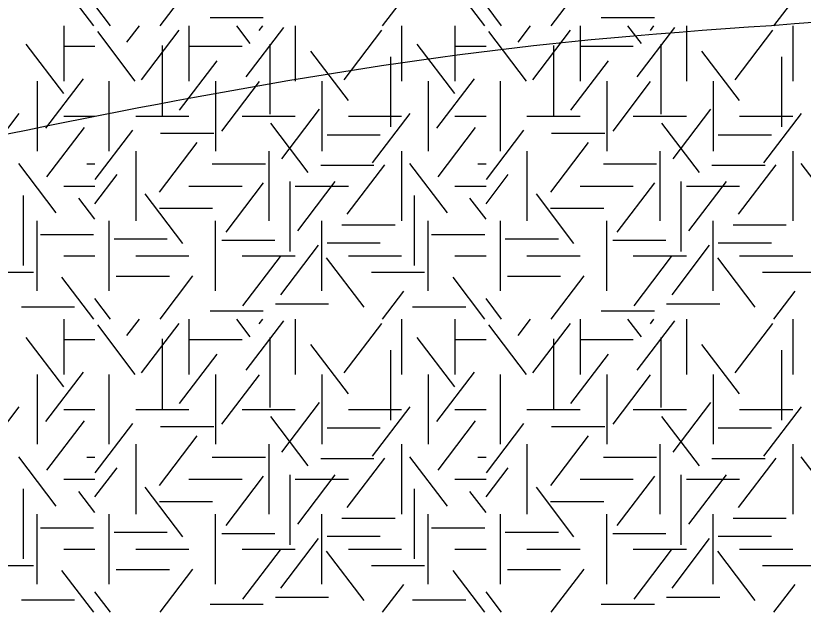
# Model space of a CAD drawing. Extents: x 419101 to 420177, y 4451541 to 4452254.
# Drawn here: x 419891.66 to 419911.55, y 4451603.44 to 4451618.41 of the extents above; entities that cross this region are included whole.
import ezdxf

# ---------------------------------------------------------------- set-up
doc = ezdxf.new("R2010")
doc.units = 0
doc.layers.add('3_HALİHAZIR', color=7, linetype='Continuous')
doc.layers.add('Level 41', color=7, linetype='Continuous')

msp = doc.modelspace()

# ---------------------------------------------------------------- linework, layer by layer
at = {"layer": '3_HALİHAZIR'}
for points in [[(419846.731, 4451613.4), (419846.734, 4451613.401), (419851.514, 4451616.401), (419885.634, 4451630.941), (419888.984, 4451632.301), (419889.844, 4451632.681), (419890.744, 4451632.961), (419895.264, 4451633.531), (419919.823, 4451636.751), (419931.005, 4451651.381), (419931.911, 4451652.564)], [(419839.353, 4451591.962), (419839.364, 4451591.971), (419844.374, 4451596.271), (419851.394, 4451601.551), (419855.474, 4451603.971), (419875.934, 4451611.761), (419891.494, 4451615.431), (419906.684, 4451617.851), (419924.462, 4451620.917), (419940.295, 4451639.301), (419940.435, 4451639.501), (419940.605, 4451639.681)], [(419830.585, 4451569.182), (419835.774, 4451573.831), (419840.974, 4451578.331), (419857.814, 4451590.841), (419892.084, 4451597.601), (419927.345, 4451605.321), (419938.763, 4451608.51), (419942.048, 4451608.213)]]:
    msp.add_spline(points, degree=3, dxfattribs=at)
at = {"layer": 'Level 41'}
for p, q in [((419893.627, 4451618.155), (419892.825, 4451619.211)), ((419895.303, 4451618.155), (419896.132, 4451619.246)), ((419903.506, 4451618.155), (419902.704, 4451619.211)), ((419905.182, 4451618.155), (419906.011, 4451619.246)), ((419900.923, 4451618.155), (419901.46, 4451618.861)), ((419910.802, 4451618.155), (419911.339, 4451618.861)), ((419894.05, 4451618.155), (419893.656, 4451618.673)), ((419903.929, 4451618.155), (419903.535, 4451618.673)), ((419896.565, 4451618.361), (419897.908, 4451618.361)), ((419906.444, 4451618.361), (419907.787, 4451618.361)), ((419892.868, 4451618.155), (419892.868, 4451616.757)), ((419892.868, 4451618.155), (419892.868, 4451616.757)), ((419894.466, 4451617.738), (419894.783, 4451618.155)), ((419894.837, 4451616.792), (419895.786, 4451618.042)), ((419896.032, 4451618.155), (419896.032, 4451616.757)), ((419897.581, 4451617.703), (419897.237, 4451618.155)), ((419897.474, 4451616.861), (419898.424, 4451618.111)), ((419897.807, 4451618.035), (419897.898, 4451618.155)), ((419898.718, 4451618.155), (419898.718, 4451616.757)), ((419899.951, 4451616.792), (419900.9, 4451618.042)), ((419901.404, 4451618.155), (419901.404, 4451616.757)), ((419902.747, 4451618.155), (419902.747, 4451616.757)), ((419902.747, 4451618.155), (419902.747, 4451616.757)), ((419904.345, 4451617.738), (419904.662, 4451618.155)), ((419904.716, 4451616.792), (419905.665, 4451618.042)), ((419905.911, 4451618.155), (419905.911, 4451616.757)), ((419907.46, 4451617.703), (419907.116, 4451618.155)), ((419907.353, 4451616.861), (419908.303, 4451618.111)), ((419907.686, 4451618.035), (419907.777, 4451618.155)), ((419908.597, 4451618.155), (419908.597, 4451616.757)), ((419909.83, 4451616.792), (419910.779, 4451618.042)), ((419911.283, 4451618.155), (419911.283, 4451616.757)), ((419894.677, 4451616.757), (419893.728, 4451618.007)), ((419904.556, 4451616.757), (419903.607, 4451618.007)), ((419892.869, 4451616.441), (419891.92, 4451617.69)), ((419892.868, 4451617.641), (419893.656, 4451617.641)), ((419895.357, 4451617.653), (419895.357, 4451615.886)), ((419896.032, 4451617.641), (419897.375, 4451617.641)), ((419898.074, 4451617.688), (419898.074, 4451615.921)), ((419902.748, 4451616.441), (419901.799, 4451617.69)), ((419902.747, 4451617.641), (419903.535, 4451617.641)), ((419905.236, 4451617.653), (419905.236, 4451615.886)), ((419905.911, 4451617.641), (419907.254, 4451617.641)), ((419907.953, 4451617.688), (419907.953, 4451615.921)), ((419900.058, 4451616.266), (419899.109, 4451617.515)), ((419909.937, 4451616.266), (419908.988, 4451617.515)), ((419895.797, 4451616.02), (419896.746, 4451617.27)), ((419901.122, 4451617.367), (419901.122, 4451615.6)), ((419905.676, 4451616.02), (419906.625, 4451617.27)), ((419911.001, 4451617.367), (419911.001, 4451615.6)), ((419892.197, 4451616.757), (419892.197, 4451614.99)), ((419892.197, 4451616.757), (419892.197, 4451614.99)), ((419892.417, 4451615.564), (419893.366, 4451616.814)), ((419894.018, 4451614.99), (419894.018, 4451616.757)), ((419896.704, 4451616.757), (419896.704, 4451614.99)), ((419896.863, 4451615.495), (419897.812, 4451616.745)), ((419899.39, 4451616.757), (419899.39, 4451614.99)), ((419902.076, 4451616.757), (419902.076, 4451614.99)), ((419902.076, 4451616.757), (419902.076, 4451614.99)), ((419902.296, 4451615.564), (419903.245, 4451616.814)), ((419903.897, 4451614.99), (419903.897, 4451616.757)), ((419906.583, 4451616.757), (419906.583, 4451614.99)), ((419906.742, 4451615.495), (419907.691, 4451616.745)), ((419909.269, 4451616.757), (419909.269, 4451614.99)), ((419898.38, 4451614.794), (419899.331, 4451616.043)), ((419908.259, 4451614.794), (419909.21, 4451616.043)), ((419890.792, 4451614.689), (419891.741, 4451615.939)), ((419892.868, 4451615.873), (419893.656, 4451615.873)), ((419894.689, 4451615.873), (419896.032, 4451615.873)), ((419897.375, 4451615.873), (419898.718, 4451615.873)), ((419900.061, 4451615.873), (419901.404, 4451615.873)), ((419900.671, 4451614.689), (419901.62, 4451615.939)), ((419902.747, 4451615.873), (419903.535, 4451615.873)), ((419904.568, 4451615.873), (419905.911, 4451615.873)), ((419907.254, 4451615.873), (419908.597, 4451615.873)), ((419909.94, 4451615.873), (419911.283, 4451615.873)), ((419910.55, 4451614.689), (419911.499, 4451615.939)), ((419899.046, 4451614.444), (419898.096, 4451615.693)), ((419908.925, 4451614.444), (419907.975, 4451615.693)), ((419892.443, 4451614.338), (419893.393, 4451615.587)), ((419893.666, 4451614.269), (419894.615, 4451615.518)), ((419895.313, 4451615.439), (419896.656, 4451615.439)), ((419902.322, 4451614.338), (419903.272, 4451615.587)), ((419903.545, 4451614.269), (419904.494, 4451615.518)), ((419905.192, 4451615.439), (419906.535, 4451615.439)), ((419899.521, 4451615.403), (419900.864, 4451615.403)), ((419909.4, 4451615.403), (419910.743, 4451615.403)), ((419895.291, 4451613.952), (419896.24, 4451615.202)), ((419905.17, 4451613.952), (419906.119, 4451615.202)), ((419894.689, 4451614.99), (419894.689, 4451613.223)), ((419898.047, 4451614.99), (419898.047, 4451613.223)), ((419901.404, 4451614.99), (419901.404, 4451613.223)), ((419904.568, 4451614.99), (419904.568, 4451613.223)), ((419907.926, 4451614.99), (419907.926, 4451613.223)), ((419911.283, 4451614.99), (419911.283, 4451613.223)), ((419892.682, 4451613.426), (419891.733, 4451614.675)), ((419893.452, 4451614.666), (419893.656, 4451614.666)), ((419896.619, 4451614.666), (419897.962, 4451614.666)), ((419899.361, 4451614.633), (419900.704, 4451614.633)), ((419900.031, 4451613.392), (419900.981, 4451614.642)), ((419902.561, 4451613.426), (419901.612, 4451614.675)), ((419903.331, 4451614.666), (419903.535, 4451614.666)), ((419906.498, 4451614.666), (419907.841, 4451614.666)), ((419909.24, 4451614.633), (419910.583, 4451614.633)), ((419909.91, 4451613.392), (419910.86, 4451614.642)), ((419912.44, 4451613.426), (419911.491, 4451614.675)), ((419893.656, 4451613.66), (419894.215, 4451614.396)), ((419903.535, 4451613.66), (419904.094, 4451614.396)), ((419892.868, 4451614.106), (419893.656, 4451614.106)), ((419896.032, 4451614.106), (419897.375, 4451614.106)), ((419896.968, 4451612.936), (419897.918, 4451614.186)), ((419898.579, 4451614.218), (419898.579, 4451612.45)), ((419898.718, 4451614.106), (419900.061, 4451614.106)), ((419898.779, 4451612.972), (419899.728, 4451614.221)), ((419902.747, 4451614.106), (419903.535, 4451614.106)), ((419905.911, 4451614.106), (419907.254, 4451614.106)), ((419906.847, 4451612.936), (419907.797, 4451614.186)), ((419908.458, 4451614.218), (419908.458, 4451612.45)), ((419908.597, 4451614.106), (419909.94, 4451614.106)), ((419908.658, 4451612.972), (419909.607, 4451614.221)), ((419891.843, 4451613.868), (419891.843, 4451612.1)), ((419895.876, 4451612.655), (419894.927, 4451613.905)), ((419901.722, 4451613.868), (419901.722, 4451612.1)), ((419905.755, 4451612.655), (419904.806, 4451613.905)), ((419893.656, 4451613.266), (419893.25, 4451613.8)), ((419903.535, 4451613.266), (419903.129, 4451613.8)), ((419895.286, 4451613.546), (419896.629, 4451613.546)), ((419905.165, 4451613.546), (419906.508, 4451613.546)), ((419892.197, 4451611.455), (419892.197, 4451613.223)), ((419894.018, 4451611.455), (419894.018, 4451613.223)), ((419896.704, 4451611.455), (419896.704, 4451613.223)), ((419899.39, 4451611.455), (419899.39, 4451613.223)), ((419899.895, 4451613.125), (419901.238, 4451613.125)), ((419902.076, 4451611.455), (419902.076, 4451613.223)), ((419903.897, 4451611.455), (419903.897, 4451613.223)), ((419906.583, 4451611.455), (419906.583, 4451613.223)), ((419909.269, 4451611.455), (419909.269, 4451613.223)), ((419909.774, 4451613.125), (419911.117, 4451613.125)), ((419892.279, 4451612.88), (419893.622, 4451612.88)), ((419902.158, 4451612.88), (419903.501, 4451612.88)), ((419894.141, 4451612.774), (419895.484, 4451612.774)), ((419896.858, 4451612.74), (419898.201, 4451612.74)), ((419899.521, 4451612.669), (419900.864, 4451612.669)), ((419904.02, 4451612.774), (419905.363, 4451612.774)), ((419906.737, 4451612.74), (419908.08, 4451612.74)), ((419909.4, 4451612.669), (419910.743, 4451612.669)), ((419898.354, 4451611.358), (419899.303, 4451612.608)), ((419908.233, 4451611.358), (419909.182, 4451612.608)), ((419892.868, 4451612.339), (419893.656, 4451612.339)), ((419894.689, 4451612.339), (419896.032, 4451612.339)), ((419897.375, 4451612.339), (419898.718, 4451612.339)), ((419897.394, 4451611.079), (419898.343, 4451612.328)), ((419900.457, 4451611.044), (419899.507, 4451612.293)), ((419900.061, 4451612.339), (419901.404, 4451612.339)), ((419902.747, 4451612.339), (419903.535, 4451612.339)), ((419904.568, 4451612.339), (419905.911, 4451612.339)), ((419907.254, 4451612.339), (419908.597, 4451612.339)), ((419907.273, 4451611.079), (419908.222, 4451612.328)), ((419910.336, 4451611.044), (419909.386, 4451612.293)), ((419909.94, 4451612.339), (419911.283, 4451612.339)), ((419890.761, 4451611.932), (419892.104, 4451611.932)), ((419900.64, 4451611.932), (419901.983, 4451611.932)), ((419910.519, 4451611.932), (419911.862, 4451611.932)), ((419893.627, 4451610.746), (419892.825, 4451611.802)), ((419894.195, 4451611.828), (419895.537, 4451611.828)), ((419895.303, 4451610.746), (419896.132, 4451611.837)), ((419903.506, 4451610.746), (419902.704, 4451611.802)), ((419904.074, 4451611.828), (419905.416, 4451611.828)), ((419905.182, 4451610.746), (419906.011, 4451611.837)), ((419900.923, 4451610.746), (419901.46, 4451611.452)), ((419910.802, 4451610.746), (419911.339, 4451611.452)), ((419894.05, 4451610.746), (419893.656, 4451611.264)), ((419903.929, 4451610.746), (419903.535, 4451611.264)), ((419891.8, 4451611.058), (419893.143, 4451611.058)), ((419898.217, 4451611.127), (419899.56, 4451611.127)), ((419901.679, 4451611.058), (419903.022, 4451611.058)), ((419908.096, 4451611.127), (419909.439, 4451611.127)), ((419896.565, 4451610.952), (419897.908, 4451610.952)), ((419906.444, 4451610.952), (419907.787, 4451610.952)), ((419892.868, 4451610.746), (419892.868, 4451609.348)), ((419892.868, 4451610.746), (419892.868, 4451609.348)), ((419894.466, 4451610.329), (419894.783, 4451610.746)), ((419896.032, 4451610.746), (419896.032, 4451609.348)), ((419897.581, 4451610.294), (419897.237, 4451610.746)), ((419897.474, 4451609.452), (419898.424, 4451610.702)), ((419897.807, 4451610.626), (419897.898, 4451610.746)), ((419898.718, 4451610.746), (419898.718, 4451609.348)), ((419901.404, 4451610.746), (419901.404, 4451609.348)), ((419902.747, 4451610.746), (419902.747, 4451609.348)), ((419902.747, 4451610.746), (419902.747, 4451609.348)), ((419904.345, 4451610.329), (419904.662, 4451610.746)), ((419905.911, 4451610.746), (419905.911, 4451609.348)), ((419907.46, 4451610.294), (419907.116, 4451610.746)), ((419907.353, 4451609.452), (419908.303, 4451610.702)), ((419907.686, 4451610.626), (419907.777, 4451610.746)), ((419908.597, 4451610.746), (419908.597, 4451609.348)), ((419911.283, 4451610.746), (419911.283, 4451609.348)), ((419894.677, 4451609.348), (419893.728, 4451610.598)), ((419894.837, 4451609.383), (419895.786, 4451610.633)), ((419899.951, 4451609.383), (419900.9, 4451610.633)), ((419904.556, 4451609.348), (419903.607, 4451610.598)), ((419904.716, 4451609.383), (419905.665, 4451610.633)), ((419909.83, 4451609.383), (419910.779, 4451610.633)), ((419892.869, 4451609.032), (419891.92, 4451610.281)), ((419898.074, 4451610.279), (419898.074, 4451608.512)), ((419902.748, 4451609.032), (419901.799, 4451610.281)), ((419907.953, 4451610.279), (419907.953, 4451608.512)), ((419892.868, 4451610.232), (419893.656, 4451610.232)), ((419895.357, 4451610.244), (419895.357, 4451608.477)), ((419896.032, 4451610.232), (419897.375, 4451610.232)), ((419900.058, 4451608.857), (419899.109, 4451610.106)), ((419902.747, 4451610.232), (419903.535, 4451610.232)), ((419905.236, 4451610.244), (419905.236, 4451608.477)), ((419905.911, 4451610.232), (419907.254, 4451610.232)), ((419909.937, 4451608.857), (419908.988, 4451610.106)), ((419895.797, 4451608.611), (419896.746, 4451609.861)), ((419901.122, 4451609.958), (419901.122, 4451608.191)), ((419905.676, 4451608.611), (419906.625, 4451609.861)), ((419911.001, 4451609.958), (419911.001, 4451608.191)), ((419892.197, 4451609.348), (419892.197, 4451607.581)), ((419892.197, 4451609.348), (419892.197, 4451607.581)), ((419892.417, 4451608.155), (419893.366, 4451609.405)), ((419894.018, 4451607.581), (419894.018, 4451609.348)), ((419896.704, 4451609.348), (419896.704, 4451607.581)), ((419896.863, 4451608.086), (419897.812, 4451609.336)), ((419899.39, 4451609.348), (419899.39, 4451607.581)), ((419902.076, 4451609.348), (419902.076, 4451607.581)), ((419902.076, 4451609.348), (419902.076, 4451607.581)), ((419902.296, 4451608.155), (419903.245, 4451609.405)), ((419903.897, 4451607.581), (419903.897, 4451609.348)), ((419906.583, 4451609.348), (419906.583, 4451607.581)), ((419906.742, 4451608.086), (419907.691, 4451609.336)), ((419909.269, 4451609.348), (419909.269, 4451607.581)), ((419890.792, 4451607.28), (419891.741, 4451608.53)), ((419892.868, 4451608.464), (419893.656, 4451608.464)), ((419894.689, 4451608.464), (419896.032, 4451608.464)), ((419897.375, 4451608.464), (419898.718, 4451608.464)), ((419898.38, 4451607.385), (419899.331, 4451608.634)), ((419900.061, 4451608.464), (419901.404, 4451608.464)), ((419900.671, 4451607.28), (419901.62, 4451608.53)), ((419902.747, 4451608.464), (419903.535, 4451608.464)), ((419904.568, 4451608.464), (419905.911, 4451608.464)), ((419907.254, 4451608.464), (419908.597, 4451608.464)), ((419908.259, 4451607.385), (419909.21, 4451608.634)), ((419909.94, 4451608.464), (419911.283, 4451608.464)), ((419910.55, 4451607.28), (419911.499, 4451608.53)), ((419899.046, 4451607.035), (419898.096, 4451608.284)), ((419908.925, 4451607.035), (419907.975, 4451608.284)), ((419892.443, 4451606.929), (419893.393, 4451608.178)), ((419893.666, 4451606.86), (419894.615, 4451608.109)), ((419902.322, 4451606.929), (419903.272, 4451608.178)), ((419903.545, 4451606.86), (419904.494, 4451608.109)), ((419895.313, 4451608.03), (419896.656, 4451608.03)), ((419899.521, 4451607.994), (419900.864, 4451607.994)), ((419905.192, 4451608.03), (419906.535, 4451608.03)), ((419909.4, 4451607.994), (419910.743, 4451607.994)), ((419895.291, 4451606.543), (419896.24, 4451607.793)), ((419905.17, 4451606.543), (419906.119, 4451607.793)), ((419894.689, 4451607.581), (419894.689, 4451605.814)), ((419898.047, 4451607.581), (419898.047, 4451605.814)), ((419901.404, 4451607.581), (419901.404, 4451605.814)), ((419904.568, 4451607.581), (419904.568, 4451605.814)), ((419907.926, 4451607.581), (419907.926, 4451605.814)), ((419911.283, 4451607.581), (419911.283, 4451605.814)), ((419892.682, 4451606.017), (419891.733, 4451607.266)), ((419893.452, 4451607.257), (419893.656, 4451607.257)), ((419896.619, 4451607.257), (419897.962, 4451607.257)), ((419899.361, 4451607.224), (419900.704, 4451607.224)), ((419900.031, 4451605.983), (419900.981, 4451607.233)), ((419902.561, 4451606.017), (419901.612, 4451607.266)), ((419903.331, 4451607.257), (419903.535, 4451607.257)), ((419906.498, 4451607.257), (419907.841, 4451607.257)), ((419909.24, 4451607.224), (419910.583, 4451607.224)), ((419909.91, 4451605.983), (419910.86, 4451607.233)), ((419912.44, 4451606.017), (419911.491, 4451607.266)), ((419893.656, 4451606.251), (419894.215, 4451606.987)), ((419903.535, 4451606.251), (419904.094, 4451606.987)), ((419892.868, 4451606.697), (419893.656, 4451606.697)), ((419896.032, 4451606.697), (419897.375, 4451606.697)), ((419896.968, 4451605.527), (419897.918, 4451606.777)), ((419898.579, 4451606.809), (419898.579, 4451605.041)), ((419898.718, 4451606.697), (419900.061, 4451606.697)), ((419898.779, 4451605.563), (419899.728, 4451606.812)), ((419902.747, 4451606.697), (419903.535, 4451606.697)), ((419905.911, 4451606.697), (419907.254, 4451606.697)), ((419906.847, 4451605.527), (419907.797, 4451606.777)), ((419908.458, 4451606.809), (419908.458, 4451605.041)), ((419908.597, 4451606.697), (419909.94, 4451606.697)), ((419908.658, 4451605.563), (419909.607, 4451606.812)), ((419895.876, 4451605.246), (419894.927, 4451606.496)), ((419905.755, 4451605.246), (419904.806, 4451606.496)), ((419891.843, 4451606.459), (419891.843, 4451604.691)), ((419893.656, 4451605.857), (419893.25, 4451606.391)), ((419901.722, 4451606.459), (419901.722, 4451604.691)), ((419903.535, 4451605.857), (419903.129, 4451606.391)), ((419895.286, 4451606.137), (419896.629, 4451606.137)), ((419905.165, 4451606.137), (419906.508, 4451606.137)), ((419892.197, 4451604.046), (419892.197, 4451605.814)), ((419894.018, 4451604.046), (419894.018, 4451605.814)), ((419896.704, 4451604.046), (419896.704, 4451605.814)), ((419899.39, 4451604.046), (419899.39, 4451605.814)), ((419899.895, 4451605.716), (419901.238, 4451605.716)), ((419902.076, 4451604.046), (419902.076, 4451605.814)), ((419903.897, 4451604.046), (419903.897, 4451605.814)), ((419906.583, 4451604.046), (419906.583, 4451605.814)), ((419909.269, 4451604.046), (419909.269, 4451605.814)), ((419909.774, 4451605.716), (419911.117, 4451605.716)), ((419892.279, 4451605.471), (419893.622, 4451605.471)), ((419894.141, 4451605.365), (419895.484, 4451605.365)), ((419896.858, 4451605.331), (419898.201, 4451605.331)), ((419902.158, 4451605.471), (419903.501, 4451605.471)), ((419904.02, 4451605.365), (419905.363, 4451605.365)), ((419906.737, 4451605.331), (419908.08, 4451605.331)), ((419898.354, 4451603.949), (419899.303, 4451605.199)), ((419899.521, 4451605.26), (419900.864, 4451605.26)), ((419908.233, 4451603.949), (419909.182, 4451605.199)), ((419909.4, 4451605.26), (419910.743, 4451605.26)), ((419892.868, 4451604.93), (419893.656, 4451604.93)), ((419894.689, 4451604.93), (419896.032, 4451604.93)), ((419897.375, 4451604.93), (419898.718, 4451604.93)), ((419897.394, 4451603.67), (419898.343, 4451604.919)), ((419900.457, 4451603.635), (419899.507, 4451604.884)), ((419900.061, 4451604.93), (419901.404, 4451604.93)), ((419902.747, 4451604.93), (419903.535, 4451604.93)), ((419904.568, 4451604.93), (419905.911, 4451604.93)), ((419907.254, 4451604.93), (419908.597, 4451604.93)), ((419907.273, 4451603.67), (419908.222, 4451604.919)), ((419910.336, 4451603.635), (419909.386, 4451604.884)), ((419909.94, 4451604.93), (419911.283, 4451604.93)), ((419890.761, 4451604.523), (419892.104, 4451604.523)), ((419900.64, 4451604.523), (419901.983, 4451604.523)), ((419910.519, 4451604.523), (419911.862, 4451604.523)), ((419893.627, 4451603.337), (419892.825, 4451604.393)), ((419894.195, 4451604.419), (419895.537, 4451604.419)), ((419895.303, 4451603.337), (419896.132, 4451604.428)), ((419903.506, 4451603.337), (419902.704, 4451604.393)), ((419904.074, 4451604.419), (419905.416, 4451604.419)), ((419905.182, 4451603.337), (419906.011, 4451604.428)), ((419900.923, 4451603.337), (419901.46, 4451604.043)), ((419910.802, 4451603.337), (419911.339, 4451604.043)), ((419894.05, 4451603.337), (419893.656, 4451603.855)), ((419898.217, 4451603.718), (419899.56, 4451603.718)), ((419903.929, 4451603.337), (419903.535, 4451603.855)), ((419908.096, 4451603.718), (419909.439, 4451603.718)), ((419891.8, 4451603.649), (419893.143, 4451603.649)), ((419896.565, 4451603.543), (419897.908, 4451603.543)), ((419901.679, 4451603.649), (419903.022, 4451603.649)), ((419906.444, 4451603.543), (419907.787, 4451603.543))]:
    msp.add_line(p, q, dxfattribs=at)

doc.saveas('drawing.dxf')
